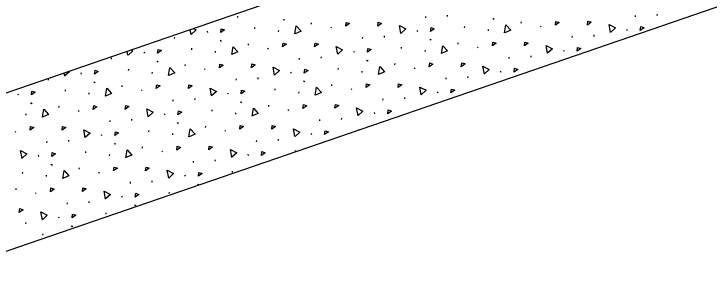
# Model space of a CAD drawing. Extents: x 2338610 to 2351914, y 366540 to 376484.
# Drawn here: x 2348569.33 to 2348597.13, y 367624.64 to 367635.7 of the extents above; entities that cross this region are included whole.
import ezdxf

# ---------------------------------------------------------------- set-up
doc = ezdxf.new("R2010")
doc.units = 0
for name, color, linetype in [('RD_HC_Cl', 7, 'Continuous'), ('RD_PD_ConcMed', 7, 'Continuous'), ('RD_PD_Final_LnLine', 7, 'Continuous'), ('RD_PD_Final_TrvlWay', 7, 'Continuous')]:
    doc.layers.add(name, color=color, linetype=linetype)

msp = doc.modelspace()

# ---------------------------------------------------------------- linework, layer by layer
at = {"layer": 'RD_HC_Cl'}
msp.add_arc((2347533.93, 370355.677), 2880.79, 281.440729, 295.940729, dxfattribs=at)
at = {"layer": 'RD_PD_ConcMed'}
for p, q in [((2348578.281, 367635.557), (2348578.287, 367635.611)), ((2348585.796, 367635.549), (2348585.801, 367635.603)), ((2348586.668, 367635.598), (2348586.673, 367635.652)), ((2348594.182, 367635.59), (2348594.187, 367635.644)), ((2348595.054, 367635.638), (2348595.06, 367635.693)), ((2348580.096, 367635.479), (2348580.128, 367635.454)), ((2348580.121, 367635.474), (2348580.153, 367635.449)), ((2348581.23, 367635.285), (2348581.235, 367635.34)), ((2348588.483, 367635.519), (2348588.514, 367635.495)), ((2348588.508, 367635.514), (2348588.539, 367635.49)), ((2348589.616, 367635.326), (2348589.621, 367635.38)), ((2348576.416, 367634.88), (2348576.38, 367635.079)), ((2348577.054, 367635.005), (2348577.075, 367634.959)), ((2348578.963, 367635.104), (2348578.968, 367635.159)), ((2348579.914, 367634.985), (2348579.92, 367635.04)), ((2348582, 367635.166), (2348582.031, 367635.141)), ((2348585.44, 367635.045), (2348585.461, 367635)), ((2348587.349, 367635.145), (2348587.355, 367635.199)), ((2348588.301, 367635.026), (2348588.306, 367635.08)), ((2348590.386, 367635.206), (2348590.418, 367635.182)), ((2348593.827, 367635.086), (2348593.848, 367635.04)), ((2348575.757, 367634.723), (2348575.762, 367634.777)), ((2348583.271, 367634.715), (2348583.277, 367634.769)), ((2348584.144, 367634.764), (2348584.149, 367634.818)), ((2348591.658, 367634.756), (2348591.663, 367634.81)), ((2348592.53, 367634.804), (2348592.535, 367634.859)), ((2348577.572, 367634.645), (2348577.603, 367634.62)), ((2348577.597, 367634.639), (2348577.628, 367634.615)), ((2348578.705, 367634.451), (2348578.711, 367634.506)), ((2348585.958, 367634.685), (2348585.99, 367634.66)), ((2348585.983, 367634.68), (2348586.015, 367634.655)), ((2348587.092, 367634.492), (2348587.097, 367634.546)), ((2348573.892, 367634.046), (2348573.862, 367634.211)), ((2348574.529, 367634.17), (2348574.55, 367634.125)), ((2348576.439, 367634.27), (2348576.444, 367634.325)), ((2348577.39, 367634.151), (2348577.395, 367634.206)), ((2348579.475, 367634.332), (2348579.507, 367634.307)), ((2348582.916, 367634.211), (2348582.937, 367634.165)), ((2348584.825, 367634.311), (2348584.831, 367634.365)), ((2348585.776, 367634.192), (2348585.782, 367634.246)), ((2348587.862, 367634.372), (2348587.893, 367634.348)), ((2348591.302, 367634.252), (2348591.323, 367634.206)), ((2348573.233, 367633.889), (2348573.238, 367633.943)), ((2348580.747, 367633.881), (2348580.752, 367633.935)), ((2348581.619, 367633.929), (2348581.625, 367633.984)), ((2348589.133, 367633.922), (2348589.139, 367633.976)), ((2348590.006, 367633.97), (2348590.011, 367634.025)), ((2348575.047, 367633.81), (2348575.079, 367633.786)), ((2348575.072, 367633.805), (2348575.104, 367633.781)), ((2348576.181, 367633.617), (2348576.186, 367633.672)), ((2348583.434, 367633.851), (2348583.465, 367633.826)), ((2348583.459, 367633.846), (2348583.49, 367633.821)), ((2348584.567, 367633.658), (2348584.573, 367633.712)), ((2348571.368, 367633.212), (2348571.343, 367633.344)), ((2348572.005, 367633.336), (2348572.026, 367633.291)), ((2348573.914, 367633.436), (2348573.92, 367633.49)), ((2348574.865, 367633.317), (2348574.871, 367633.371)), ((2348576.951, 367633.498), (2348576.983, 367633.473)), ((2348580.391, 367633.377), (2348580.412, 367633.331)), ((2348582.301, 367633.477), (2348582.306, 367633.531)), ((2348583.252, 367633.358), (2348583.257, 367633.412)), ((2348585.338, 367633.538), (2348585.369, 367633.514)), ((2348588.778, 367633.418), (2348588.799, 367633.372)), ((2348570.708, 367633.055), (2348570.714, 367633.109)), ((2348578.222, 367633.047), (2348578.228, 367633.101)), ((2348579.095, 367633.095), (2348579.1, 367633.15)), ((2348586.609, 367633.087), (2348586.614, 367633.142)), ((2348587.481, 367633.136), (2348587.487, 367633.19)), ((2348572.523, 367632.976), (2348572.555, 367632.952)), ((2348572.548, 367632.971), (2348572.58, 367632.947)), ((2348573.657, 367632.783), (2348573.662, 367632.838)), ((2348580.909, 367633.017), (2348580.941, 367632.992)), ((2348580.934, 367633.012), (2348580.966, 367632.987)), ((2348582.043, 367632.824), (2348582.048, 367632.878)), ((2348569.481, 367632.502), (2348569.502, 367632.457)), ((2348571.39, 367632.602), (2348571.395, 367632.656)), ((2348572.341, 367632.483), (2348572.346, 367632.537)), ((2348574.427, 367632.664), (2348574.458, 367632.639)), ((2348577.867, 367632.543), (2348577.888, 367632.497)), ((2348579.776, 367632.643), (2348579.782, 367632.697)), ((2348580.728, 367632.524), (2348580.733, 367632.578)), ((2348582.813, 367632.704), (2348582.845, 367632.679)), ((2348586.254, 367632.584), (2348586.275, 367632.538)), ((2348575.698, 367632.213), (2348575.703, 367632.267)), ((2348576.57, 367632.261), (2348576.576, 367632.316)), ((2348584.085, 367632.253), (2348584.09, 367632.308)), ((2348584.957, 367632.302), (2348584.962, 367632.356)), ((2348569.999, 367632.142), (2348570.03, 367632.118)), ((2348570.024, 367632.137), (2348570.055, 367632.112)), ((2348571.132, 367631.949), (2348571.138, 367632.003)), ((2348578.385, 367632.183), (2348578.417, 367632.158)), ((2348578.41, 367632.178), (2348578.442, 367632.153)), ((2348579.519, 367631.99), (2348579.524, 367632.044)), ((2348569.817, 367631.649), (2348569.822, 367631.703)), ((2348571.902, 367631.829), (2348571.934, 367631.805)), ((2348575.343, 367631.709), (2348575.364, 367631.663)), ((2348577.252, 367631.808), (2348577.257, 367631.863)), ((2348578.203, 367631.689), (2348578.209, 367631.744)), ((2348580.289, 367631.87), (2348580.32, 367631.845)), ((2348583.729, 367631.749), (2348583.75, 367631.704)), ((2348573.174, 367631.379), (2348573.179, 367631.433)), ((2348574.046, 367631.427), (2348574.052, 367631.482)), ((2348581.56, 367631.419), (2348581.566, 367631.474)), ((2348582.433, 367631.468), (2348582.438, 367631.522)), ((2348575.861, 367631.349), (2348575.892, 367631.324)), ((2348575.886, 367631.344), (2348575.917, 367631.319)), ((2348576.994, 367631.156), (2348577, 367631.21)), ((2348569.378, 367630.995), (2348569.41, 367630.971)), ((2348572.818, 367630.875), (2348572.839, 367630.829)), ((2348574.728, 367630.974), (2348574.733, 367631.029)), ((2348575.679, 367630.855), (2348575.684, 367630.91)), ((2348577.764, 367631.036), (2348577.796, 367631.011)), ((2348581.205, 367630.915), (2348581.226, 367630.87)), ((2348583.118, 367631.055), (2348583.12, 367631.069)), ((2348570.649, 367630.544), (2348570.655, 367630.599)), ((2348571.522, 367630.593), (2348571.527, 367630.647)), ((2348579.036, 367630.585), (2348579.041, 367630.639)), ((2348579.908, 367630.634), (2348579.914, 367630.688)), ((2348573.336, 367630.515), (2348573.368, 367630.49)), ((2348573.361, 367630.51), (2348573.393, 367630.485)), ((2348574.47, 367630.321), (2348574.475, 367630.376)), ((2348570.294, 367630.041), (2348570.315, 367629.995)), ((2348572.203, 367630.14), (2348572.209, 367630.195)), ((2348573.154, 367630.021), (2348573.16, 367630.076)), ((2348575.24, 367630.202), (2348575.272, 367630.177)), ((2348578.681, 367630.081), (2348578.701, 367630.036)), ((2348580.59, 367630.184), (2348580.595, 367630.235)), ((2348576.511, 367629.751), (2348576.517, 367629.805)), ((2348577.384, 367629.8), (2348577.389, 367629.854)), ((2348579.198, 367629.721), (2348579.213, 367629.709)), ((2348579.224, 367629.716), (2348579.226, 367629.714)), ((2348570.812, 367629.681), (2348570.844, 367629.656)), ((2348570.837, 367629.675), (2348570.869, 367629.651)), ((2348571.946, 367629.487), (2348571.951, 367629.542)), ((2348569.679, 367629.306), (2348569.684, 367629.361)), ((2348570.63, 367629.187), (2348570.636, 367629.242)), ((2348572.716, 367629.368), (2348572.747, 367629.343)), ((2348576.156, 367629.247), (2348576.177, 367629.201)), ((2348578.065, 367629.347), (2348578.071, 367629.401)), ((2348573.987, 367628.917), (2348573.993, 367628.971)), ((2348574.86, 367628.965), (2348574.865, 367629.02)), ((2348576.674, 367628.887), (2348576.706, 367628.862)), ((2348576.699, 367628.882), (2348576.731, 367628.857)), ((2348569.421, 367628.653), (2348569.427, 367628.708)), ((2348570.191, 367628.534), (2348570.223, 367628.509)), ((2348573.632, 367628.413), (2348573.653, 367628.367)), ((2348575.541, 367628.513), (2348575.546, 367628.567)), ((2348571.463, 367628.083), (2348571.468, 367628.137)), ((2348572.335, 367628.131), (2348572.341, 367628.186)), ((2348574.15, 367628.053), (2348574.181, 367628.028)), ((2348574.175, 367628.048), (2348574.206, 367628.023)), ((2348571.107, 367627.579), (2348571.128, 367627.533)), ((2348573.017, 367627.679), (2348573.022, 367627.733)), ((2348569.811, 367627.297), (2348569.816, 367627.352)), ((2348571.625, 367627.219), (2348571.657, 367627.194)), ((2348571.65, 367627.214), (2348571.682, 367627.189)), ((2348570.492, 367626.844), (2348570.498, 367626.899))]:
    msp.add_line(p, q, dxfattribs=at)
for points in [[(2348582.598, 367635.212), (2348582.618, 367635.364), (2348582.75, 367635.32), (2348582.598, 367635.212)], [(2348583.878, 367635.217), (2348583.898, 367635.369), (2348584.029, 367635.325), (2348583.878, 367635.217)], [(2348588.952, 367634.949), (2348589.005, 367635.265), (2348589.198, 367635.053), (2348588.957, 367634.95)], [(2348590.985, 367635.252), (2348591.005, 367635.405), (2348591.136, 367635.361), (2348590.985, 367635.252)], [(2348592.265, 367635.257), (2348592.284, 367635.41), (2348592.416, 367635.366), (2348592.265, 367635.257)], [(2348593.189, 367634.962), (2348593.131, 367635.277), (2348593.385, 367635.144), (2348593.194, 367634.965)], [(2348576.501, 367635.121), (2348576.612, 367635.063), (2348576.421, 367634.884)], [(2348577.602, 367634.959), (2348577.622, 367635.111), (2348577.754, 367635.067), (2348577.602, 367634.959)], [(2348580.565, 367634.908), (2348580.619, 367635.224), (2348580.811, 367635.013), (2348580.57, 367634.91)], [(2348584.803, 367634.921), (2348584.745, 367635.236), (2348584.998, 367635.103), (2348584.807, 367634.924)], [(2348585.989, 367634.999), (2348586.009, 367635.152), (2348586.14, 367635.108), (2348585.989, 367634.999)], [(2348594.375, 367635.04), (2348594.395, 367635.193), (2348594.527, 367635.148), (2348594.375, 367635.04)], [(2348580.074, 367634.378), (2348580.094, 367634.53), (2348580.225, 367634.486), (2348580.074, 367634.378)], [(2348581.354, 367634.383), (2348581.373, 367634.535), (2348581.505, 367634.491), (2348581.354, 367634.383)], [(2348586.427, 367634.115), (2348586.481, 367634.43), (2348586.673, 367634.219), (2348586.433, 367634.116)], [(2348588.461, 367634.418), (2348588.48, 367634.571), (2348588.612, 367634.527), (2348588.461, 367634.418)], [(2348589.74, 367634.423), (2348589.76, 367634.576), (2348589.891, 367634.532), (2348589.74, 367634.423)], [(2348590.665, 367634.127), (2348590.607, 367634.442), (2348590.86, 367634.31), (2348590.669, 367634.131)], [(2348574.018, 367634.265), (2348574.087, 367634.229), (2348573.896, 367634.05)], [(2348575.078, 367634.125), (2348575.098, 367634.277), (2348575.229, 367634.233), (2348575.078, 367634.125)], [(2348578.041, 367634.074), (2348578.094, 367634.39), (2348578.287, 367634.179), (2348578.046, 367634.076)], [(2348582.278, 367634.087), (2348582.221, 367634.402), (2348582.474, 367634.269), (2348582.283, 367634.09)], [(2348583.465, 367634.165), (2348583.484, 367634.318), (2348583.616, 367634.274), (2348583.465, 367634.165)], [(2348591.851, 367634.206), (2348591.871, 367634.358), (2348592.002, 367634.314), (2348591.851, 367634.206)], [(2348577.55, 367633.543), (2348577.569, 367633.696), (2348577.701, 367633.652), (2348577.55, 367633.543)], [(2348578.829, 367633.548), (2348578.849, 367633.701), (2348578.981, 367633.657), (2348578.829, 367633.548)], [(2348583.903, 367633.281), (2348583.956, 367633.596), (2348584.149, 367633.385), (2348583.908, 367633.282)], [(2348585.936, 367633.584), (2348585.956, 367633.737), (2348586.087, 367633.692), (2348585.936, 367633.584)], [(2348587.216, 367633.589), (2348587.236, 367633.742), (2348587.367, 367633.698), (2348587.216, 367633.589)], [(2348588.14, 367633.293), (2348588.083, 367633.608), (2348588.336, 367633.476), (2348588.145, 367633.297)], [(2348571.534, 367633.409), (2348571.563, 367633.395), (2348571.372, 367633.216)], [(2348572.554, 367633.29), (2348572.573, 367633.443), (2348572.705, 367633.399), (2348572.554, 367633.29)], [(2348575.516, 367633.24), (2348575.57, 367633.556), (2348575.762, 367633.345), (2348575.522, 367633.242)], [(2348579.754, 367633.253), (2348579.696, 367633.568), (2348579.949, 367633.435), (2348579.758, 367633.256)], [(2348580.94, 367633.331), (2348580.96, 367633.484), (2348581.091, 367633.439), (2348580.94, 367633.331)], [(2348589.327, 367633.372), (2348589.346, 367633.524), (2348589.478, 367633.48), (2348589.327, 367633.372)], [(2348575.025, 367632.709), (2348575.045, 367632.862), (2348575.177, 367632.818), (2348575.025, 367632.709)], [(2348576.305, 367632.714), (2348576.325, 367632.867), (2348576.456, 367632.823), (2348576.305, 367632.714)], [(2348581.379, 367632.446), (2348581.432, 367632.762), (2348581.625, 367632.551), (2348581.384, 367632.448)], [(2348583.412, 367632.75), (2348583.431, 367632.903), (2348583.563, 367632.858), (2348583.412, 367632.75)], [(2348584.691, 367632.755), (2348584.711, 367632.908), (2348584.843, 367632.863), (2348584.691, 367632.755)], [(2348585.616, 367632.459), (2348585.558, 367632.774), (2348585.811, 367632.642), (2348585.62, 367632.463)], [(2348570.029, 367632.456), (2348570.049, 367632.609), (2348570.181, 367632.565), (2348570.029, 367632.456)], [(2348572.992, 367632.406), (2348573.046, 367632.722), (2348573.238, 367632.51), (2348572.997, 367632.408)], [(2348577.23, 367632.419), (2348577.172, 367632.734), (2348577.425, 367632.601), (2348577.234, 367632.422)], [(2348578.416, 367632.497), (2348578.436, 367632.65), (2348578.567, 367632.605), (2348578.416, 367632.497)], [(2348586.802, 367632.538), (2348586.822, 367632.69), (2348586.954, 367632.646), (2348586.802, 367632.538)], [(2348572.501, 367631.875), (2348572.521, 367632.028), (2348572.652, 367631.984), (2348572.501, 367631.875)], [(2348573.781, 367631.88), (2348573.8, 367632.033), (2348573.932, 367631.989), (2348573.781, 367631.88)], [(2348578.854, 367631.612), (2348578.908, 367631.928), (2348579.1, 367631.717), (2348578.86, 367631.614)], [(2348580.887, 367631.916), (2348580.907, 367632.069), (2348581.039, 367632.024), (2348580.887, 367631.916)], [(2348582.167, 367631.921), (2348582.187, 367632.074), (2348582.318, 367632.029), (2348582.167, 367631.921)], [(2348583.092, 367631.625), (2348583.034, 367631.94), (2348583.287, 367631.808), (2348583.096, 367631.629)], [(2348570.468, 367631.572), (2348570.521, 367631.887), (2348570.714, 367631.676), (2348570.473, 367631.573)], [(2348574.705, 367631.584), (2348574.648, 367631.9), (2348574.901, 367631.767), (2348574.71, 367631.588)], [(2348575.891, 367631.663), (2348575.911, 367631.815), (2348576.043, 367631.771), (2348575.891, 367631.663)], [(2348584.278, 367631.703), (2348584.298, 367631.856), (2348584.429, 367631.812), (2348584.278, 367631.703)], [(2348569.977, 367631.041), (2348569.996, 367631.194), (2348570.128, 367631.15), (2348569.977, 367631.041)], [(2348571.256, 367631.046), (2348571.276, 367631.199), (2348571.408, 367631.155), (2348571.256, 367631.046)], [(2348576.33, 367630.778), (2348576.383, 367631.094), (2348576.576, 367630.883), (2348576.335, 367630.78)], [(2348578.363, 367631.082), (2348578.383, 367631.234), (2348578.514, 367631.19), (2348578.363, 367631.082)], [(2348579.643, 367631.087), (2348579.662, 367631.239), (2348579.794, 367631.195), (2348579.643, 367631.087)], [(2348580.567, 367630.791), (2348580.51, 367631.106), (2348580.763, 367630.973), (2348580.572, 367630.794)], [(2348572.181, 367630.75), (2348572.123, 367631.065), (2348572.376, 367630.933), (2348572.185, 367630.754)], [(2348573.367, 367630.829), (2348573.387, 367630.981), (2348573.518, 367630.937), (2348573.367, 367630.829)], [(2348581.754, 367630.869), (2348581.773, 367631.022), (2348581.905, 367630.978), (2348581.754, 367630.869)], [(2348573.806, 367629.944), (2348573.859, 367630.26), (2348574.052, 367630.049), (2348573.811, 367629.946)], [(2348575.839, 367630.248), (2348575.858, 367630.4), (2348575.99, 367630.356), (2348575.839, 367630.248)], [(2348577.118, 367630.253), (2348577.138, 367630.405), (2348577.27, 367630.361), (2348577.118, 367630.253)], [(2348578.043, 367629.957), (2348577.985, 367630.272), (2348578.238, 367630.139), (2348578.047, 367629.96)], [(2348569.657, 367629.916), (2348569.599, 367630.231), (2348569.852, 367630.099), (2348569.661, 367629.92)], [(2348570.843, 367629.995), (2348570.862, 367630.147), (2348570.994, 367630.103), (2348570.843, 367629.995)], [(2348579.229, 367630.035), (2348579.249, 367630.188), (2348579.38, 367630.144), (2348579.229, 367630.035)], [(2348571.281, 367629.11), (2348571.335, 367629.426), (2348571.527, 367629.215), (2348571.286, 367629.112)], [(2348573.314, 367629.414), (2348573.334, 367629.566), (2348573.466, 367629.522), (2348573.314, 367629.414)], [(2348574.594, 367629.419), (2348574.614, 367629.571), (2348574.745, 367629.527), (2348574.594, 367629.419)], [(2348575.519, 367629.123), (2348575.461, 367629.438), (2348575.714, 367629.305), (2348575.523, 367629.126)], [(2348576.705, 367629.201), (2348576.725, 367629.354), (2348576.856, 367629.31), (2348576.705, 367629.201)], [(2348570.79, 367628.579), (2348570.81, 367628.732), (2348570.941, 367628.688), (2348570.79, 367628.579)], [(2348572.07, 367628.584), (2348572.089, 367628.737), (2348572.221, 367628.693), (2348572.07, 367628.584)], [(2348572.994, 367628.289), (2348572.937, 367628.604), (2348573.19, 367628.471), (2348572.999, 367628.292)], [(2348574.18, 367628.367), (2348574.2, 367628.52), (2348574.332, 367628.475), (2348574.18, 367628.367)], [(2348569.545, 367627.75), (2348569.565, 367627.903), (2348569.697, 367627.859), (2348569.545, 367627.75)], [(2348570.47, 367627.455), (2348570.412, 367627.77), (2348570.665, 367627.637), (2348570.474, 367627.458)], [(2348571.656, 367627.533), (2348571.676, 367627.686), (2348571.807, 367627.641), (2348571.656, 367627.533)]]:
    msp.add_lwpolyline(points, dxfattribs=at)
at = {"layer": 'RD_PD_Final_LnLine'}
for radius, end in [(2859.79, 291.465397), (2887.79, 291.594881), (2899.79, 291.348467)]:
    msp.add_arc((2347533.93, 370355.677), radius, 280.380274, end, dxfattribs=at)
at = {"layer": 'RD_PD_Final_TrvlWay'}
for p, q in [((2348485.462, 367603.747), (2348626.972, 367652.514)), ((2348487.417, 367598.075), (2348629.026, 367646.876))]:
    msp.add_line(p, q, dxfattribs=at)

doc.saveas('drawing.dxf')
